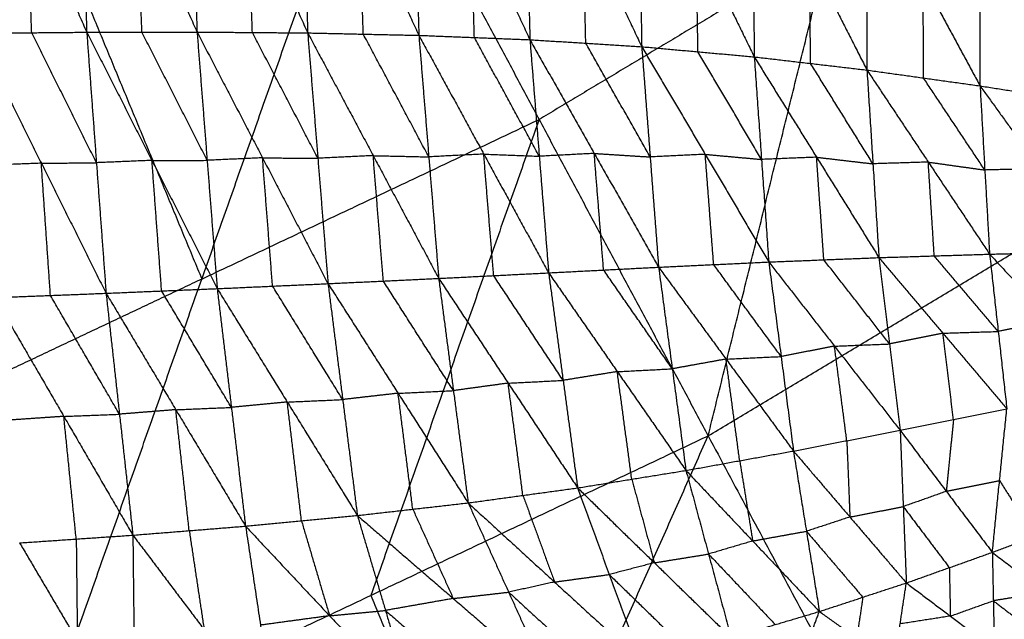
# Model space of a CAD drawing. Header units: millimetres. Extents: x -106 to 110, y -96 to 120.
# Tile 570 of 656: x 30.16 to 39.79, y -55.46 to -49.59. Entities that reach past the tile are written whole.
import ezdxf

# ---------------------------------------------------------------- set-up
doc = ezdxf.new("R2010")
doc.units = ezdxf.units.MM
doc.header["$MEASUREMENT"] = 0
doc.layers.add('Default', color=7, linetype='Continuous', true_color=0x000000)

msp = doc.modelspace()

# ---------------------------------------------------------------- linework, layer by layer
at = {"layer": 'Default'}
for points in [[(36.8947, -53.6663, 4.6759), (38.0766, -48.8714, 4.4319), (39.2585, -44.0765, 4.1879)], [(39.2585, -44.0765, 4.1879), (41.2081, -46.9944, 4.4319), (43.1578, -49.9123, 4.6759)], [(29.6473, -47.0778, -2.3807), (30.2305, -48.3976, -2.3915), (30.8137, -49.7174, -2.4023)], [(30.7234, -47.0977, -2.3104), (30.7685, -48.4075, -2.3563), (30.8137, -49.7174, -2.4023)], [(30.7234, -47.0977, -2.3104), (31.3084, -48.4066, -2.3083), (31.8933, -49.7156, -2.3062)], [(31.8039, -47.1359, -2.2212), (31.8486, -48.4258, -2.2637), (31.8933, -49.7156, -2.3062)], [(31.8039, -47.1359, -2.2212), (32.3899, -48.4301, -2.2048), (32.9759, -49.7242, -2.1884)], [(32.893, -47.1988, -2.1114), (32.9345, -48.4615, -2.1499), (32.9759, -49.7242, -2.1884)], [(32.893, -47.1988, -2.1114), (33.4784, -48.4733, -2.0797), (34.0638, -49.7478, -2.048)], [(33.9917, -47.2947, -1.9802), (34.0278, -48.5212, -2.0141), (34.0638, -49.7478, -2.048)], [(33.9917, -47.2947, -1.9802), (34.571, -48.5426, -1.9329), (35.1503, -49.7906, -1.8856)], [(27.6078, -50.3039, 4.1879), (30.5969, -48.8902, 4.1879), (33.5861, -47.4764, 4.1879)], [(30.2937, -56.7884, 4.6759), (31.9399, -52.1324, 4.4319), (33.5861, -47.4764, 4.1879)], [(33.5861, -47.4764, 4.1879), (35.2404, -50.5714, 4.4319), (36.8947, -53.6663, 4.6759)], [(35.0944, -47.4335, -1.8272), (35.1224, -48.6121, -1.8564), (35.1503, -49.7906, -1.8856)], [(35.0944, -47.4335, -1.8272), (35.6694, -48.6463, -1.763), (36.2444, -49.859, -1.6988)], [(36.2075, -47.6269, -1.6499), (36.226, -48.743, -1.6743), (36.2444, -49.859, -1.6988)], [(36.2075, -47.6269, -1.6499), (36.7765, -48.7927, -1.5681), (37.3455, -49.9584, -1.4864)], [(37.3262, -47.88, -1.4467), (37.3358, -48.9192, -1.4665), (37.3455, -49.9584, -1.4864)], [(37.3262, -47.88, -1.4467), (37.8873, -48.9837, -1.3476), (38.4483, -50.0875, -1.2485)], [(38.4428, -48.1856, -1.2178), (38.4456, -49.1366, -1.2332), (38.4483, -50.0875, -1.2485)], [(38.4428, -48.1856, -1.2178), (38.999, -49.214, -1.1003), (39.5552, -50.2424, -0.9828)], [(30.2749, -49.7223, -2.4401), (30.2527, -49.06, -2.4158), (30.2305, -48.3976, -2.3915)], [(31.3535, -49.7165, -2.3542), (31.3309, -49.0616, -2.3313), (31.3084, -48.4066, -2.3083)], [(32.4346, -49.7199, -2.2473), (32.4123, -49.075, -2.226), (32.3899, -48.4301, -2.2048)], [(33.5199, -49.736, -2.1182), (33.4991, -49.1046, -2.0989), (33.4784, -48.4733, -2.0797)], [(34.607, -49.7692, -1.9668), (34.589, -49.1559, -1.9498), (34.571, -48.5426, -1.9329)], [(39.5552, -50.2424, -0.9828), (39.5553, -49.3875, -0.972), (39.5554, -48.5325, -0.9611)], [(39.5554, -48.5325, -0.9611), (40.1068, -49.4742, -0.8254), (40.6581, -50.4159, -0.6898)], [(35.6973, -49.8248, -1.7922), (35.6834, -49.2355, -1.7776), (35.6694, -48.6463, -1.763)], [(36.795, -49.9087, -1.5926), (36.7857, -49.3507, -1.5804), (36.7765, -48.7927, -1.5681)], [(30.5969, -48.8902, 4.1879), (31.2684, -50.5113, 4.3099), (31.9399, -52.1324, 4.4319)], [(38.0766, -48.8714, 4.4319), (36.6585, -49.7214, 4.4319), (35.2404, -50.5714, 4.4319)], [(37.8969, -50.0229, -1.3675), (37.8921, -49.5033, -1.3575), (37.8873, -48.9837, -1.3476)], [(39.0018, -50.1649, -1.1157), (39.0004, -49.6895, -1.108), (38.999, -49.214, -1.1003)], [(30.8137, -49.7174, -2.4023), (31.3535, -49.7165, -2.3542), (31.8933, -49.7156, -2.3062)], [(31.9917, -50.9708, -2.0547), (31.6726, -50.3437, -2.2045), (31.3535, -49.7165, -2.3542)], [(31.8933, -49.7156, -2.3062), (31.9917, -50.9708, -2.0547), (32.0902, -52.226, -1.8032)], [(31.8933, -49.7156, -2.3062), (32.4346, -49.7199, -2.2473), (32.9759, -49.7242, -2.1884)], [(31.8933, -49.7156, -2.3062), (32.534, -50.9464, -1.9969), (33.1747, -52.1773, -1.6876)], [(29.7361, -49.7272, -2.478), (30.2749, -49.7223, -2.4401), (30.8137, -49.7174, -2.4023)], [(29.7361, -49.7272, -2.478), (30.3695, -50.9993, -2.189), (31.0028, -52.2713, -1.8999)], [(30.9083, -50.9943, -2.1511), (30.5916, -50.3583, -2.2956), (30.2749, -49.7223, -2.4401)], [(30.8137, -49.7174, -2.4023), (30.9083, -50.9943, -2.1511), (31.0028, -52.2713, -1.8999)], [(30.8137, -49.7174, -2.4023), (31.4519, -50.9717, -2.1027), (32.0902, -52.226, -1.8032)], [(33.0753, -50.9508, -1.938), (32.755, -50.3353, -2.0926), (32.4346, -49.7199, -2.2473)], [(32.9759, -49.7242, -2.1884), (33.0753, -50.9508, -1.938), (33.1747, -52.1773, -1.6876)], [(32.9759, -49.7242, -2.1884), (33.5199, -49.736, -2.1182), (34.0638, -49.7478, -2.048)], [(32.9759, -49.7242, -2.1884), (33.6169, -50.9251, -1.8706), (34.2578, -52.1259, -1.5529)], [(34.1608, -50.9368, -1.8004), (33.8403, -50.3364, -1.9593), (33.5199, -49.736, -2.1182)], [(34.0638, -49.7478, -2.048), (34.1608, -50.9368, -1.8004), (34.2578, -52.1259, -1.5529)], [(34.0638, -49.7478, -2.048), (34.607, -49.7692, -1.9668), (35.1503, -49.7906, -1.8856)], [(34.0638, -49.7478, -2.048), (34.6987, -50.9097, -1.7241), (35.3336, -52.0715, -1.4001)], [(35.2419, -50.9311, -1.6429), (34.9245, -50.3501, -1.8048), (34.607, -49.7692, -1.9668)], [(35.1503, -49.7906, -1.8856), (35.2419, -50.9311, -1.6429), (35.3336, -52.0715, -1.4001)], [(35.1503, -49.7906, -1.8856), (35.6973, -49.8248, -1.7922), (36.2444, -49.859, -1.6988)], [(35.1503, -49.7906, -1.8856), (35.7799, -50.9034, -1.5567), (36.4096, -52.0162, -1.2278)], [(36.327, -50.9376, -1.4633), (36.0122, -50.3812, -1.6278), (35.6973, -49.8248, -1.7922)], [(36.2444, -49.859, -1.6988), (36.327, -50.9376, -1.4633), (36.4096, -52.0162, -1.2278)], [(36.2444, -49.859, -1.6988), (36.795, -49.9087, -1.5926), (37.3455, -49.9584, -1.4864)], [(36.2444, -49.859, -1.6988), (36.8662, -50.9122, -1.3669), (37.4879, -51.9655, -1.035)], [(37.4167, -50.962, -1.2607), (37.1058, -50.4353, -1.4266), (36.795, -49.9087, -1.5926)], [(36.8947, -53.6663, 4.6759), (40.0263, -51.7893, 4.6759), (43.1578, -49.9123, 4.6759)], [(37.3455, -49.9584, -1.4864), (37.4167, -50.962, -1.2607), (37.4879, -51.9655, -1.035)], [(37.3455, -49.9584, -1.4864), (37.8969, -50.0229, -1.3675), (38.4483, -50.0875, -1.2485)], [(37.3455, -49.9584, -1.4864), (37.9557, -50.9404, -1.1541), (38.5658, -51.9224, -0.8217)], [(38.5071, -51.0049, -1.0351), (38.202, -50.5139, -1.2013), (37.8969, -50.0229, -1.3675)], [(38.4483, -50.0875, -1.2485), (38.5071, -51.0049, -1.0351), (38.5658, -51.9224, -0.8217)], [(38.4483, -50.0875, -1.2485), (39.0018, -50.1649, -1.1157), (39.5552, -50.2424, -0.9828)], [(38.4483, -50.0875, -1.2485), (39.0485, -50.9881, -0.9171), (39.6487, -51.8887, -0.5856)], [(39.6019, -51.0656, -0.7842), (39.3018, -50.6153, -0.95), (39.0018, -50.1649, -1.1157)], [(39.5552, -50.2424, -0.9828), (39.6019, -51.0656, -0.7842), (39.6487, -51.8887, -0.5856)], [(39.5552, -50.2424, -0.9828), (40.1067, -50.3292, -0.8363), (40.6581, -50.4159, -0.6898)], [(39.5552, -50.2424, -0.9828), (40.1413, -51.0524, -0.655), (40.7275, -51.8624, -0.3272)], [(27.6078, -50.3039, 4.1879), (28.9508, -53.5461, 4.4319), (30.2937, -56.7884, 4.6759)], [(31.9399, -52.1324, 4.4319), (33.5902, -51.3519, 4.4319), (35.2404, -50.5714, 4.4319)], [(35.2404, -50.5714, 4.4319), (34.4173, -52.8994, 4.5539), (33.5942, -55.2273, 4.6759)], [(32.534, -50.9464, -1.9969), (32.2629, -50.9586, -2.0258), (31.9917, -50.9708, -2.0547)], [(32.6324, -52.2016, -1.7454), (32.5832, -51.574, -1.8711), (32.534, -50.9464, -1.9969)], [(32.534, -50.9464, -1.9969), (32.8047, -50.9486, -1.9674), (33.0753, -50.9508, -1.938)], [(33.6169, -50.9251, -1.8706), (33.3461, -50.9379, -1.9043), (33.0753, -50.9508, -1.938)], [(33.7162, -52.1516, -1.6202), (33.6666, -51.5383, -1.7454), (33.6169, -50.9251, -1.8706)], [(33.6169, -50.9251, -1.8706), (33.8888, -50.931, -1.8355), (34.1608, -50.9368, -1.8004)], [(34.6987, -50.9097, -1.7241), (34.4297, -50.9233, -1.7622), (34.1608, -50.9368, -1.8004)], [(34.7957, -52.0987, -1.4765), (34.7472, -51.5042, -1.6003), (34.6987, -50.9097, -1.7241)], [(34.6987, -50.9097, -1.7241), (34.9703, -50.9204, -1.6835), (35.2419, -50.9311, -1.6429)], [(35.7799, -50.9034, -1.5567), (35.5109, -50.9172, -1.5998), (35.2419, -50.9311, -1.6429)], [(35.8716, -52.0439, -1.314), (35.8258, -51.4736, -1.4353), (35.7799, -50.9034, -1.5567)], [(35.7799, -50.9034, -1.5567), (36.0535, -50.9205, -1.51), (36.327, -50.9376, -1.4633)], [(36.8662, -50.9122, -1.3669), (36.5966, -50.9249, -1.4151), (36.327, -50.9376, -1.4633)], [(36.9488, -51.9908, -1.1314), (36.9075, -51.4515, -1.2491), (36.8662, -50.9122, -1.3669)], [(36.8662, -50.9122, -1.3669), (37.1414, -50.9371, -1.3138), (37.4167, -50.962, -1.2607)], [(37.9557, -50.9404, -1.1541), (37.6862, -50.9512, -1.2074), (37.4167, -50.962, -1.2607)], [(38.0269, -51.9439, -0.9283), (37.9913, -51.4422, -1.0412), (37.9557, -50.9404, -1.1541)], [(37.9557, -50.9404, -1.1541), (38.2314, -50.9727, -1.0946), (38.5071, -51.0049, -1.0351)], [(30.3695, -50.9993, -2.189), (30.0973, -51.0099, -2.2087), (29.8251, -51.0206, -2.2283)], [(30.3695, -50.9993, -2.189), (30.6389, -50.9968, -2.17), (30.9083, -50.9943, -2.1511)], [(30.4585, -52.2927, -1.9393), (30.414, -51.646, -2.0641), (30.3695, -50.9993, -2.189)], [(31.4519, -50.9717, -2.1027), (31.1801, -50.983, -2.1269), (30.9083, -50.9943, -2.1511)], [(31.4519, -50.9717, -2.1027), (31.7218, -50.9713, -2.0787), (31.9917, -50.9708, -2.0547)], [(31.5465, -52.2486, -1.8516), (31.4992, -51.6102, -1.9772), (31.4519, -50.9717, -2.1027)], [(39.0485, -50.9881, -0.9171), (38.7778, -50.9965, -0.9761), (38.5071, -51.0049, -1.0351)], [(39.1073, -51.9056, -0.7037), (39.0779, -51.4468, -0.8104), (39.0485, -50.9881, -0.9171)], [(39.0485, -50.9881, -0.9171), (39.3252, -51.0268, -0.8507), (39.6019, -51.0656, -0.7842)], [(40.1413, -51.0524, -0.655), (39.8716, -51.059, -0.7196), (39.6019, -51.0656, -0.7842)], [(37.4879, -51.9655, -1.035), (38.0269, -51.9439, -0.9283), (38.5658, -51.9224, -0.8217)], [(38.5658, -51.9224, -0.8217), (39.1073, -51.9056, -0.7037), (39.6487, -51.8887, -0.5856)], [(38.5658, -51.9224, -0.8217), (38.6697, -52.7673, -0.3446), (38.7735, -53.6122, 0.1324)], [(38.5658, -51.9224, -0.8217), (39.1915, -52.6619, -0.2648), (39.8172, -53.4014, 0.2922)], [(39.733, -52.6451, -0.1467), (39.4201, -52.2753, -0.4252), (39.1073, -51.9056, -0.7037)], [(39.6487, -51.8887, -0.5856), (40.1881, -51.8756, -0.4564), (40.7275, -51.8624, -0.3272)], [(39.6487, -51.8887, -0.5856), (39.733, -52.6451, -0.1467), (39.8172, -53.4014, 0.2922)], [(39.6487, -51.8887, -0.5856), (40.2508, -52.5377, -0.0605), (40.8529, -53.1866, 0.4647)], [(35.3336, -52.0715, -1.4001), (35.8716, -52.0439, -1.314), (36.4096, -52.0162, -1.2278)], [(36.4096, -52.0162, -1.2278), (36.9488, -51.9908, -1.1314), (37.4879, -51.9655, -1.035)], [(36.4096, -52.0162, -1.2278), (36.5434, -53.0104, -0.6893), (36.6773, -54.0047, -0.1507)], [(36.4096, -52.0162, -1.2278), (37.0694, -52.9155, -0.6212), (37.7293, -53.8149, -0.0145)], [(37.6086, -52.8902, -0.5247), (37.2787, -52.4405, -0.8281), (36.9488, -51.9908, -1.1314)], [(37.4879, -51.9655, -1.035), (37.6086, -52.8902, -0.5247), (37.7293, -53.8149, -0.0145)], [(37.4879, -51.9655, -1.035), (38.1307, -52.7888, -0.4513), (38.7735, -53.6122, 0.1324)], [(38.6697, -52.7673, -0.3446), (38.3483, -52.3556, -0.6365), (38.0269, -51.9439, -0.9283)], [(34.2578, -52.1259, -1.5529), (34.7957, -52.0987, -1.4765), (35.3336, -52.0715, -1.4001)], [(35.4754, -53.1236, -0.8383), (35.1355, -52.6111, -1.1574), (34.7957, -52.0987, -1.4765)], [(35.3336, -52.0715, -1.4001), (35.4754, -53.1236, -0.8383), (35.6172, -54.1756, -0.2764)], [(35.3336, -52.0715, -1.4001), (36.0054, -53.0381, -0.7754), (36.6773, -54.0047, -0.1507)], [(36.5434, -53.0104, -0.6893), (36.2075, -52.5271, -1.0016), (35.8716, -52.0439, -1.314)], [(31.9399, -52.1324, 4.4319), (30.4453, -52.8393, 4.4319), (28.9508, -53.5461, 4.4319)], [(32.0902, -52.226, -1.8032), (32.6324, -52.2016, -1.7454), (33.1747, -52.1773, -1.6876)], [(33.3184, -53.3114, -1.0931), (32.9754, -52.7565, -1.4193), (32.6324, -52.2016, -1.7454)], [(33.1747, -52.1773, -1.6876), (33.7162, -52.1516, -1.6202), (34.2578, -52.1259, -1.5529)], [(33.1747, -52.1773, -1.6876), (33.3184, -53.3114, -1.0931), (33.4621, -54.4455, -0.4987)], [(33.1747, -52.1773, -1.6876), (33.8605, -53.2497, -1.0399), (34.5463, -54.3222, -0.3923)], [(34.4021, -53.224, -0.9726), (34.0592, -52.6878, -1.2964), (33.7162, -52.1516, -1.6202)], [(34.2578, -52.1259, -1.5529), (34.4021, -53.224, -0.9726), (34.5463, -54.3222, -0.3923)], [(34.2578, -52.1259, -1.5529), (34.9375, -53.1508, -0.9146), (35.6172, -54.1756, -0.2764)], [(29.9141, -52.314, -1.9787), (30.4585, -52.2927, -1.9393), (31.0028, -52.2713, -1.8999)], [(29.9141, -52.314, -1.9787), (30.5896, -53.476, -1.3284), (31.2651, -54.638, -0.6782)], [(31.1339, -53.4546, -1.2891), (30.7962, -52.8736, -1.6142), (30.4585, -52.2927, -1.9393)], [(31.0028, -52.2713, -1.8999), (31.5465, -52.2486, -1.8516), (32.0902, -52.226, -1.8032)], [(31.0028, -52.2713, -1.8999), (31.1339, -53.4546, -1.2891), (31.2651, -54.638, -0.6782)], [(31.0028, -52.2713, -1.8999), (31.6853, -53.4106, -1.2471), (32.3677, -54.5499, -0.5942)], [(32.2289, -53.3879, -1.1987), (31.8877, -52.8183, -1.5251), (31.5465, -52.2486, -1.8516)], [(32.0902, -52.226, -1.8032), (32.2289, -53.3879, -1.1987), (32.3677, -54.5499, -0.5942)], [(32.0902, -52.226, -1.8032), (32.7761, -53.3357, -1.151), (33.4621, -54.4455, -0.4987)], [(40.2508, -52.5377, -0.0605), (39.9919, -52.5914, -0.1036), (39.733, -52.6451, -0.1467)], [(39.1915, -52.6619, -0.2648), (38.9306, -52.7146, -0.3047), (38.6697, -52.7673, -0.3446)], [(39.1915, -52.6619, -0.2648), (39.4622, -52.6535, -0.2057), (39.733, -52.6451, -0.1467)], [(39.2954, -53.5068, 0.2123), (39.2434, -53.0844, -0.0262), (39.1915, -52.6619, -0.2648)], [(38.1307, -52.7888, -0.4513), (37.8697, -52.8395, -0.488), (37.6086, -52.8902, -0.5247)], [(38.1307, -52.7888, -0.4513), (38.4002, -52.7781, -0.398), (38.6697, -52.7673, -0.3446)], [(38.2514, -53.7136, 0.059), (38.1911, -53.2512, -0.1962), (38.1307, -52.7888, -0.4513)], [(37.0694, -52.9155, -0.6212), (37.339, -52.9029, -0.573), (37.6086, -52.8902, -0.5247)], [(37.0694, -52.9155, -0.6212), (36.8064, -52.963, -0.6552), (36.5434, -53.0104, -0.6893)], [(37.2033, -53.9098, -0.0826), (37.1364, -53.4127, -0.3519), (37.0694, -52.9155, -0.6212)], [(36.0054, -53.0381, -0.7754), (35.7404, -53.0808, -0.8069), (35.4754, -53.1236, -0.8383)], [(36.0054, -53.0381, -0.7754), (36.2744, -53.0243, -0.7323), (36.5434, -53.0104, -0.6893)], [(36.1473, -54.0901, -0.2136), (36.0763, -53.5641, -0.4945), (36.0054, -53.0381, -0.7754)], [(34.9375, -53.1508, -0.9146), (34.6698, -53.1874, -0.9436), (34.4021, -53.224, -0.9726)], [(34.9375, -53.1508, -0.9146), (35.2065, -53.1372, -0.8765), (35.4754, -53.1236, -0.8383)], [(35.0818, -54.2489, -0.3344), (35.0097, -53.6998, -0.6245), (34.9375, -53.1508, -0.9146)], [(33.8605, -53.2497, -1.0399), (33.5895, -53.2805, -1.0665), (33.3184, -53.3114, -1.0931)], [(33.8605, -53.2497, -1.0399), (34.1313, -53.2369, -1.0063), (34.4021, -53.224, -0.9726)], [(34.0042, -54.3838, -0.4455), (33.9324, -53.8168, -0.7427), (33.8605, -53.2497, -1.0399)], [(32.7761, -53.3357, -1.151), (32.5025, -53.3618, -1.1748), (32.2289, -53.3879, -1.1987)], [(32.7761, -53.3357, -1.151), (33.0473, -53.3235, -1.122), (33.3184, -53.3114, -1.0931)], [(32.9149, -54.4977, -0.5464), (32.8455, -53.9167, -0.8487), (32.7761, -53.3357, -1.151)], [(30.5896, -53.476, -1.3284), (30.8618, -53.4653, -1.3088), (31.1339, -53.4546, -1.2891)], [(31.6853, -53.4106, -1.2471), (31.4096, -53.4326, -1.2681), (31.1339, -53.4546, -1.2891)], [(31.6853, -53.4106, -1.2471), (31.9571, -53.3993, -1.2229), (32.2289, -53.3879, -1.1987)], [(31.8164, -54.5939, -0.6362), (31.7508, -54.0023, -0.9416), (31.6853, -53.4106, -1.2471)], [(38.7735, -53.6122, 0.1324), (39.2954, -53.5068, 0.2123), (39.8172, -53.4014, 0.2922)], [(39.6754, -54.8063, 1.669), (39.7463, -54.1038, 0.9806), (39.8172, -53.4014, 0.2922)], [(30.5896, -53.476, -1.3284), (30.3125, -53.4949, -1.3466), (30.0355, -53.5137, -1.3647)], [(30.7109, -54.6757, -0.7145), (30.6503, -54.0759, -1.0215), (30.5896, -53.476, -1.3284)], [(39.2954, -53.5068, 0.2123), (39.2599, -53.858, 0.5565), (39.2245, -54.2092, 0.9007)], [(30.2937, -56.7884, 4.6759), (33.5942, -55.2273, 4.6759), (36.8947, -53.6663, 4.6759)], [(32.8057, -62.8527, 5.5886), (34.8502, -58.2595, 5.1322), (36.8947, -53.6663, 4.6759)], [(36.8947, -53.6663, 4.6759), (38.4418, -56.5608, 5.1322), (39.989, -59.4553, 5.5886)], [(37.7293, -53.8149, -0.0145), (38.2514, -53.7136, 0.059), (38.7735, -53.6122, 0.1324)], [(38.7735, -53.6122, 0.1324), (38.8037, -54.3588, 0.8882), (38.8339, -55.1055, 1.644)], [(38.7735, -53.6122, 0.1324), (39.2245, -54.2092, 0.9007), (39.6754, -54.8063, 1.669)], [(38.2514, -53.7136, 0.059), (38.2665, -54.0869, 0.4368), (38.2816, -54.4602, 0.8147)], [(36.6773, -54.0047, -0.1507), (37.2033, -53.9098, -0.0826), (37.7293, -53.8149, -0.0145)], [(37.7293, -53.8149, -0.0145), (37.8561, -54.5999, 0.8014), (37.9829, -55.3849, 1.6173)], [(37.7293, -53.8149, -0.0145), (38.2816, -54.4602, 0.8147), (38.8339, -55.1055, 1.644)], [(37.2033, -53.9098, -0.0826), (37.2667, -54.3023, 0.3253), (37.3301, -54.6948, 0.7333)], [(35.6172, -54.1756, -0.2764), (36.1473, -54.0901, -0.2136), (36.6773, -54.0047, -0.1507)], [(36.6773, -54.0047, -0.1507), (36.8983, -54.8228, 0.7187), (37.1194, -55.6409, 1.5881)], [(36.6773, -54.0047, -0.1507), (37.3301, -54.6948, 0.7333), (37.9829, -55.3849, 1.6173)], [(36.1473, -54.0901, -0.2136), (36.2578, -54.4992, 0.2212), (36.3683, -54.9083, 0.6559)], [(39.2245, -54.2092, 0.9007), (39.4854, -54.1565, 0.9407), (39.7463, -54.1038, 0.9806)], [(39.7463, -54.1038, 0.9806), (39.9184, -54.3768, 1.3308), (40.0904, -54.6498, 1.681)], [(34.5463, -54.3222, -0.3923), (35.0818, -54.2489, -0.3344), (35.6172, -54.1756, -0.2764)], [(35.6172, -54.1756, -0.2764), (35.9269, -55.0232, 0.6398), (36.2365, -55.8708, 1.5559)], [(35.6172, -54.1756, -0.2764), (36.3683, -54.9083, 0.6559), (37.1194, -55.6409, 1.5881)], [(39.2245, -54.2092, 0.9007), (39.0141, -54.284, 0.8945), (38.8037, -54.3588, 0.8882)], [(33.4621, -54.4455, -0.4987), (34.0042, -54.3838, -0.4455), (34.5463, -54.3222, -0.3923)], [(34.5463, -54.3222, -0.3923), (34.9424, -55.1958, 0.564), (35.3384, -56.0693, 1.5204)], [(34.5463, -54.3222, -0.3923), (35.3914, -55.0965, 0.5818), (36.2365, -55.8708, 1.5559)], [(35.0818, -54.2489, -0.3344), (35.2366, -54.6727, 0.1237), (35.3914, -55.0965, 0.5818)], [(34.0042, -54.3838, -0.4455), (34.2022, -54.8206, 0.0327), (34.4003, -55.2574, 0.5108)], [(38.2816, -54.4602, 0.8147), (38.5427, -54.4095, 0.8515), (38.8037, -54.3588, 0.8882)], [(38.8037, -54.3588, 0.8882), (39.0292, -54.6573, 1.2724), (39.2547, -54.9559, 1.6565)], [(32.3677, -54.5499, -0.5942), (32.9149, -54.4977, -0.5464), (33.4621, -54.4455, -0.4987)], [(32.9149, -54.4977, -0.5464), (33.0524, -54.9622, -0.0558), (33.1898, -55.4268, 0.4349)], [(33.4621, -54.4455, -0.4987), (33.737, -55.3746, 0.4826), (34.0119, -56.3037, 1.4639)], [(33.4621, -54.4455, -0.4987), (34.4003, -55.2574, 0.5108), (35.3384, -56.0693, 1.5204)], [(38.2816, -54.4602, 0.8147), (38.0689, -54.5301, 0.8081), (37.8561, -54.5999, 0.8014)], [(39.6754, -54.8063, 1.669), (40.0904, -54.6498, 1.681), (40.5054, -54.4933, 1.693)], [(31.2651, -54.638, -0.6782), (31.8164, -54.5939, -0.6362), (32.3677, -54.5499, -0.5942)], [(31.8164, -54.5939, -0.6362), (31.8896, -55.0781, -0.1366), (31.9628, -55.5624, 0.3629)], [(32.3677, -54.5499, -0.5942), (32.5141, -55.5183, 0.405), (32.6605, -56.4867, 1.4041)], [(32.3677, -54.5499, -0.5942), (33.1898, -55.4268, 0.4349), (34.0119, -56.3037, 1.4639)], [(37.3301, -54.6948, 0.7333), (37.5931, -54.6474, 0.7673), (37.8561, -54.5999, 0.8014)], [(37.8561, -54.5999, 0.8014), (38.1323, -54.9226, 1.216), (38.4084, -55.2452, 1.6306)], [(30.1568, -54.7135, -0.7507), (30.7109, -54.6757, -0.7145), (31.2651, -54.638, -0.6782)], [(30.1568, -54.7135, -0.7507), (30.722, -55.672, 0.2963), (31.2871, -56.6305, 1.3433)], [(30.7109, -54.6757, -0.7145), (30.7165, -55.1738, -0.2091), (30.722, -55.672, 0.2963)], [(31.2651, -54.638, -0.6782), (31.2761, -55.6342, 0.3325), (31.2871, -56.6305, 1.3433)], [(31.2651, -54.638, -0.6782), (31.9628, -55.5624, 0.3629), (32.6605, -56.4867, 1.4041)], [(37.3301, -54.6948, 0.7333), (37.1142, -54.7588, 0.726), (36.8983, -54.8228, 0.7187)], [(41.5734, -54.6838, 5.1322), (40.0076, -55.6223, 5.1322), (38.4418, -56.5608, 5.1322)], [(36.3683, -54.9083, 0.6559), (36.6333, -54.8655, 0.6873), (36.8983, -54.8228, 0.7187)], [(36.8983, -54.8228, 0.7187), (37.2248, -55.1678, 1.1607), (37.5512, -55.5129, 1.6027)], [(38.8339, -55.1055, 1.644), (39.2547, -54.9559, 1.6565), (39.6754, -54.8063, 1.669)], [(39.6754, -54.8063, 1.669), (39.6854, -55.2799, 1.3725), (39.6954, -55.7536, 1.076)], [(39.6754, -54.8063, 1.669), (40.1897, -55.1993, 1.3436), (40.704, -55.5923, 1.0182)], [(36.3683, -54.9083, 0.6559), (36.1476, -54.9657, 0.6478), (35.9269, -55.0232, 0.6398)], [(39.2547, -54.9559, 1.6565), (39.2597, -55.1927, 1.5083), (39.2647, -55.4295, 1.36)], [(35.3914, -55.0965, 0.5818), (35.1669, -55.1461, 0.5729), (34.9424, -55.1958, 0.564)], [(35.3914, -55.0965, 0.5818), (35.6591, -55.0598, 0.6108), (35.9269, -55.0232, 0.6398)], [(35.9269, -55.0232, 0.6398), (36.3024, -55.3895, 1.1059), (36.6779, -55.7558, 1.572)], [(37.9829, -55.3849, 1.6173), (38.4084, -55.2452, 1.6306), (38.8339, -55.1055, 1.644)], [(38.7129, -55.9071, 1.126), (38.7734, -55.5063, 1.385), (38.8339, -55.1055, 1.644)], [(38.8339, -55.1055, 1.644), (39.2647, -55.4295, 1.36), (39.6954, -55.7536, 1.076)], [(34.4003, -55.2574, 0.5108), (34.6713, -55.2266, 0.5374), (34.9424, -55.1958, 0.564)], [(34.9424, -55.1958, 0.564), (35.3649, -55.5829, 1.0511), (35.7874, -55.9701, 1.5382)], [(40.1897, -55.1993, 1.3436), (39.9376, -55.2396, 1.3581), (39.6854, -55.2799, 1.3725)], [(33.5942, -55.2273, 4.6759), (34.2222, -56.7434, 4.904), (34.8502, -58.2595, 5.1322)], [(34.4003, -55.2574, 0.5108), (34.0686, -55.316, 0.4967), (33.737, -55.3746, 0.4826)], [(38.4084, -55.2452, 1.6306), (38.3782, -55.4456, 1.5011), (38.3479, -55.646, 1.3716)], [(39.2647, -55.4295, 1.36), (39.4751, -55.3547, 1.3663), (39.6854, -55.2799, 1.3725)], [(39.6854, -55.2799, 1.3725), (39.9426, -55.4764, 1.2098), (40.1997, -55.673, 1.0471)], [(33.1898, -55.4268, 0.4349), (33.4634, -55.4007, 0.4587), (33.737, -55.3746, 0.4826)], [(33.737, -55.3746, 0.4826), (34.2061, -55.7805, 0.9874), (34.6751, -56.1865, 1.4922)], [(37.1194, -55.6409, 1.5881), (37.5512, -55.5129, 1.6027), (37.9829, -55.3849, 1.6173)], [(37.7322, -56.0541, 1.1697), (37.8576, -55.7195, 1.3935), (37.9829, -55.3849, 1.6173)], [(37.9829, -55.3849, 1.6173), (38.3479, -55.646, 1.3716), (38.7129, -55.9071, 1.126)], [(33.1898, -55.4268, 0.4349), (32.8519, -55.4725, 0.4199), (32.5141, -55.5183, 0.405)], [(39.2647, -55.4295, 1.36), (39.0191, -55.4679, 1.3725), (38.7734, -55.5063, 1.385)]]:
    msp.add_open_spline(points, degree=2, dxfattribs=at)

doc.saveas('drawing.dxf')
